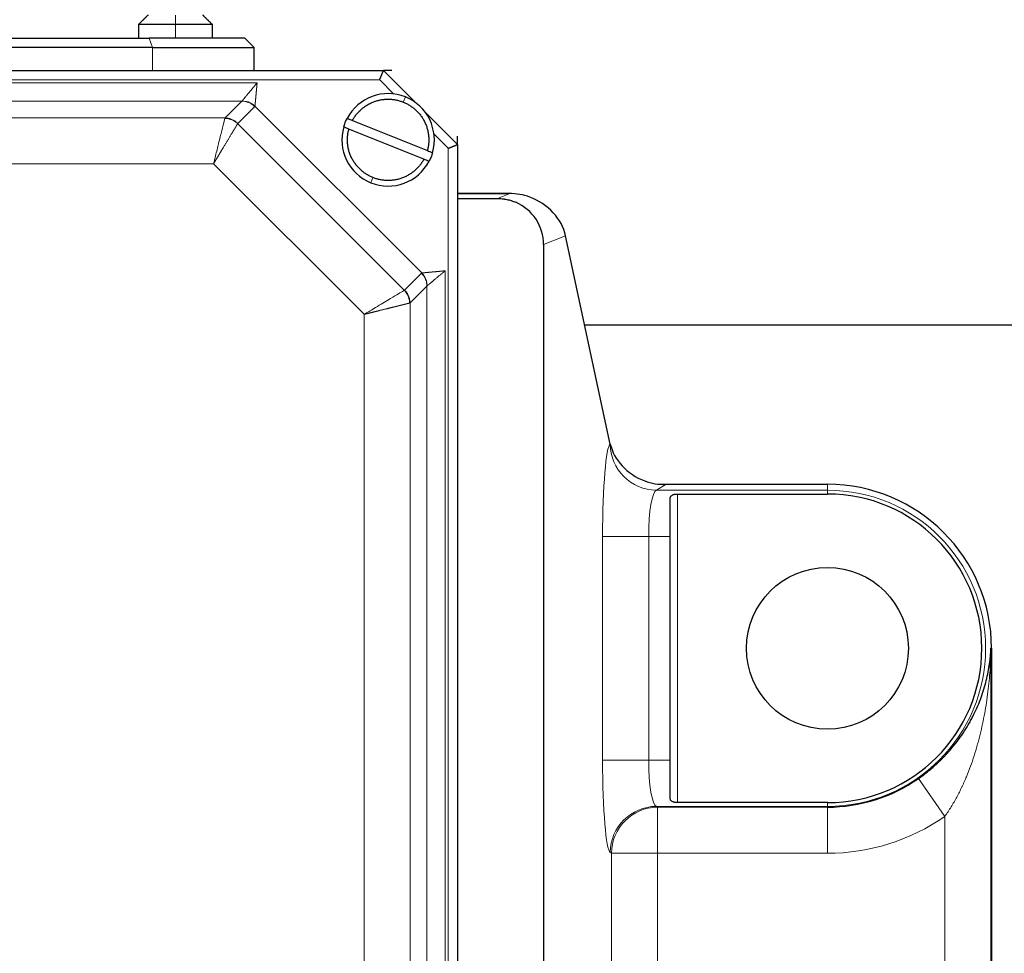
# Model space of a CAD drawing. Header units: inches. Extents: x 0 to 20790, y -12 to 14700.
# Tile 411 of 436: x 13990 to 14096, y 11198 to 11299. Entities that reach past the tile are written whole.
import ezdxf

# ---------------------------------------------------------------- set-up
doc = ezdxf.new("R2010")
doc.units = ezdxf.units.IN
doc.layers.add('1', color=7, linetype='Continuous', true_color=0xffffff)
doc.layers.add('254', color=7, linetype='Continuous', true_color=0xffffff)
doc.styles.add('latin_extended', font='simplex.shx')
doc.dimstyles.get("Standard").update_dxf_attribs({"dimtxt": 0.18, "dimasz": 0.18, "dimexe": 0.18, "dimexo": 0.0625, "dimgap": 0.09, "dimtad": 0, "dimtih": 1, "dimtoh": 1, "dimdec": 4, "dimzin": 0, "dimdsep": 46, "dimtxsty": 'Standard', "dimcen": 0.09, "dimadec": 0, "dimazin": 0, "dimtfac": 1, "dimtdec": 4, "dimtofl": 0, "dimtmove": 0, "dimatfit": 3, "dimfxl": 1, "dimtolj": 1, "dimtzin": 0, "dimarcsym": 0})

# ---------------------------------------------------------------- blocks, each defined once
blk = doc.blocks.new('_U7')
at = {"layer": '254', "color": 3, "linetype": 'Continuous', "lineweight": 13, "transparency": 16777216}
for p, q in [((13904.1, 12440.96), (13904.1, 12953.96)), ((14417.1, 9634.46), (14417.1, 12953.96)), ((14026.6, 12918.96), (14294.6, 12918.96))]:
    blk.add_line(p, q, dxfattribs=at)
at = {"layer": '254', "color": 3, "transparency": 16777216}
for points in [[(14026.6, 12939.38), (14026.6, 12898.55), (13904.1, 12918.96)], [(14294.6, 12898.55), (14294.6, 12939.38), (14417.1, 12918.96)]]:
    blk.add_solid(points, dxfattribs=at)
at = {"layer": 'Defpoints', "color": 0, "transparency": 16777216}
for p in [(14417.1, 12918.96), (13904.1, 12405.96), (14417.1, 9599.46)]:
    blk.add_point(p, dxfattribs=at)
at = {"layer": '254', "color": 2, "lineweight": 13, "transparency": 16777216, "insert": (13984.3, 13102.71), "char_height": 122.5, "attachment_point": 1, "style": 'latin_extended'}
blk.add_mtext('\\A1;513', dxfattribs=at)

msp = doc.modelspace()

# ---------------------------------------------------------------- linework, layer by layer
at = {"layer": '1', "color": 110, "linetype": 'Continuous', "lineweight": 13}
for p, q in [((14006.597, 11299.463), (14006.597, 11298.463)), ((14006.597, 11296.963), (14006.597, 11298.463)), ((14003.755, 11296.963), (14004.129, 11295.963)), ((14004.129, 11295.963), (14004.129, 11293.463)), ((14028.683, 11292.463), (13915.511, 11292.463)), ((14015.435, 11292.14), (13928.759, 11292.14)), ((14030.222, 11290.924), (14028.683, 11292.463)), ((14031.239, 11290.045), (14031.463, 11290.602)), ((13930.409, 11290.159), (14013.785, 11290.159)), ((14011.962, 11288.336), (14013.785, 11290.159)), ((14015.172, 11289.566), (14013.349, 11287.742)), ((14015.197, 11289.603), (14033.237, 11271.563)), ((13932.233, 11288.336), (14011.962, 11288.336)), ((14013.33, 11287.714), (14031.348, 11269.696)), ((14036.097, 11285.049), (14034.558, 11286.588)), ((14036.097, 11171.877), (14036.097, 11285.049)), ((14010.724, 11283.384), (13933.47, 11283.384)), ((14027.018, 11267.09), (14010.724, 11283.384)), ((14027.731, 11281.324), (14027.955, 11281.881)), ((14042.698, 11280.141), (14037.096, 11280.141)), ((14041.409, 11279.627), (14042.698, 11280.141)), ((14037.097, 11279.627), (14041.409, 11279.627)), ((14041.409, 11279.627), (14041.409, 11279.622)), ((14048.782, 11275.584), (14046.405, 11274.636)), ((14031.376, 11269.715), (14033.2, 11271.538)), ((14035.774, 11185.125), (14035.774, 11271.801)), ((14033.793, 11270.151), (14031.97, 11268.328)), ((14033.793, 11270.151), (14033.793, 11186.775)), ((14031.97, 11268.328), (14031.97, 11188.599)), ((14027.018, 11189.836), (14027.018, 11267.09)), ((14053.615, 11253.058), (14053.618, 11253.06)), ((14059.66, 11248.702), (14058.596, 11248.065)), ((14058.596, 11248.065), (14077.097, 11248.065)), ((14077.097, 11248.065), (14077.097, 11248.702)), ((14077.097, 11247.654), (14077.097, 11248.065)), ((14060.897, 11247.654), (14060.897, 11214.272)), ((14052.786, 11243.072), (14057.767, 11243.072)), ((14052.786, 11218.855), (14052.786, 11243.072)), ((14060.097, 11243.072), (14057.767, 11243.072)), ((14057.767, 11243.072), (14057.767, 11218.855)), ((14094.775, 11230.963), (14094.836, 11230.963)), ((14052.786, 11218.855), (14057.767, 11218.855)), ((14057.767, 11218.855), (14060.097, 11218.855)), ((14086.926, 11216.871), (14089.782, 11212.775)), ((14058.596, 11213.862), (14058.729, 11213.782)), ((14077.097, 11213.862), (14058.596, 11213.862)), ((14077.097, 11214.272), (14077.097, 11213.862)), ((14077.097, 11213.862), (14077.097, 11213.782)), ((14058.729, 11213.782), (14058.729, 11208.789)), ((14058.729, 11213.782), (14077.097, 11213.782)), ((14077.097, 11213.782), (14077.097, 11208.789)), ((14089.782, 11179.151), (14089.782, 11212.775)), ((14053.748, 11208.789), (14053.615, 11208.868)), ((14053.748, 11208.789), (14058.729, 11208.789)), ((14053.748, 11183.138), (14053.748, 11208.789)), ((14058.729, 11208.789), (14058.729, 11183.138)), ((14077.097, 11208.789), (14058.729, 11208.789))]:
    msp.add_line(p, q, dxfattribs=at)
at = {"layer": '1', "color": 2, "linetype": 'Continuous', "lineweight": 25}
for p, q in [((14002.597, 11298.471), (14002.597, 11296.963)), ((14002.629, 11298.463), (14006.597, 11298.463)), ((14006.597, 11298.463), (14010.566, 11298.463)), ((13981.097, 11296.963), (14003.755, 11296.963)), ((14014.097, 11296.963), (14003.755, 11296.963)), ((14015.097, 11295.963), (14014.097, 11296.963)), ((14004.129, 11295.963), (13980.097, 11295.963)), ((14004.129, 11295.963), (14015.097, 11295.963)), ((14015.097, 11293.463), (14015.097, 11295.963)), ((14029.097, 11293.463), (14032.597, 11289.963)), ((14029.997, 11293.463), (14029.098, 11293.463)), ((14015.197, 11289.603), (14015.172, 11289.566)), ((14033.597, 11288.963), (14037.097, 11285.463)), ((14013.349, 11287.742), (14013.33, 11287.714)), ((14025.728, 11288.059), (14033.839, 11284.796)), ((14033.466, 11283.868), (14025.355, 11287.131)), ((14037.097, 11285.462), (14037.097, 11286.363)), ((14037.097, 11285.463), (14037.097, 11171.463)), ((14042.888, 11280.144), (14037.097, 11280.144)), ((14037.097, 11279.622), (14041.409, 11279.622)), ((14053.618, 11253.06), (14048.782, 11275.584)), ((14046.405, 11274.636), (14046.405, 11181.495)), ((14033.2, 11271.538), (14033.237, 11271.563)), ((14031.348, 11269.696), (14031.376, 11269.715)), ((14050.842, 11265.963), (14098.619, 11265.963)), ((14059.089, 11248.702), (14059.66, 11248.702)), ((14059.66, 11248.702), (14077.097, 11248.702)), ((14060.097, 11243.072), (14060.097, 11247.214)), ((14060.897, 11247.654), (14077.097, 11247.654)), ((14060.097, 11218.855), (14060.097, 11243.072)), ((14094.775, 11230.963), (14094.775, 11176.403)), ((14094.836, 11230.963), (14094.836, 11176.463)), ((14060.097, 11214.712), (14060.097, 11218.855)), ((14077.097, 11214.272), (14060.897, 11214.272))]:
    msp.add_line(p, q, dxfattribs=at)
msp.add_circle((14077.097, 11230.963), 8.75, dxfattribs=at)
for centre, radius, start, end in [((14029.597, 11285.963), 5, 68.08544, 152.34627), ((14029.597, 11285.963), 5, 343.82461, 68.08544), ((14029.597, 11285.963), 5, 163.82461, 248.08544), ((14029.597, 11285.963), 5, 248.08544, 332.34627), ((14077.097, 11230.963), 17.739, 0, 90), ((14077.097, 11230.963), 16.691, 270, 90), ((14077.097, 11230.963), 17.181, 270, 304.89318)]:
    msp.add_arc(centre, radius, start, end, dxfattribs=at)
at = {"layer": '1', "color": 110, "linetype": 'Continuous', "lineweight": 13}
for radius, end in [(17.102, 90), (22.175, 304.89318)]:
    msp.add_arc((14077.097, 11230.963), radius, 270, end, dxfattribs=at)
at = {"layer": '1', "color": 2, "linetype": 'Continuous', "lineweight": 25}
for centre, major_axis, ratio, start_param, end_param in [((14042.698, 11275.144), (5.375, 1.033), 0.9102266, 0.975759, 1.3976029), ((14041.386, 11274.62), (-4.664, -1.862), 0.9955924, 2.7633409, 3.9216919), ((14043.766, 11275.57), (-4.616, 2.738), 0.8029997, 3.7808515, 4.9267622), ((14058.633, 11253.08), (-4.757, 2.335), 0.7929499, 0.5589835, 1.6859212), ((14059.66, 11253.695), (5.293, 1.464), 0.9032025, 4.0282794, 4.4675765)]:
    msp.add_ellipse(centre, major_axis=major_axis, ratio=ratio, start_param=start_param, end_param=end_param, dxfattribs=at)
at = {"layer": '1', "color": 110, "linetype": 'Continuous', "lineweight": 13}
for centre, major_axis, ratio, start_param, end_param in [((14041.403, 11274.627), (-1.854, 4.644), 0.9991263, 5.4924885, 5.9018921), ((14053.661, 11243.072), (0, 10), 0.0874887, 0.0523599, 1.5707963), ((14058.596, 11253.058), (2.569, -4.289), 0.9948398, 4.1749656, 5.7412005), ((14058.642, 11243.072), (0, 5), 0.1749773, 0.0523599, 1.5707963), ((14053.661, 11218.855), (0, 10), 0.0874887, 1.5707963, 3.0892328), ((14058.642, 11218.855), (0, 5), 0.1749773, 1.5707963, 3.0892328), ((14058.596, 11208.868), (2.569, 4.289), 0.9948398, 0.5419848, 2.1082197), ((14058.729, 11208.789), (2.569, 4.289), 0.9948398, 0.5419848, 2.1082197)]:
    msp.add_ellipse(centre, major_axis=major_axis, ratio=ratio, start_param=start_param, end_param=end_param, dxfattribs=at)
at = {"layer": '1', "color": 2, "linetype": 'Continuous', "lineweight": 25}
for points, degree in [([(14003.639, 11299.463), (14002.629, 11298.463)], 1), ([(14002.629, 11298.463), (14003.639, 11299.463)], 1), ([(14010.566, 11298.463), (14009.555, 11299.463)], 1), ([(14009.555, 11299.463), (14010.566, 11298.463)], 1), ([(14010.597, 11296.963), (14010.597, 11298.463)], 1), ([(13915.097, 11293.463), (14029.097, 11293.463)], 1), ([(14013.785, 11290.159), (14013.795, 11290.164), (14013.804, 11290.171), (14013.81, 11290.178)], 3), ([(14011.962, 11288.336), (14011.954, 11288.323), (14011.947, 11288.307), (14011.943, 11288.288)], 3), ([(14024.795, 11287.356), (14024.842, 11287.516), (14024.896, 11287.674), (14024.958, 11287.829)], 3), ([(14024.958, 11287.829), (14025.021, 11287.984), (14025.091, 11288.136), (14025.168, 11288.284)], 3), ([(14034.236, 11284.097), (14034.174, 11283.942), (14034.104, 11283.79), (14034.026, 11283.643)], 3), ([(14034.399, 11284.57), (14034.353, 11284.41), (14034.298, 11284.252), (14034.236, 11284.097)], 3), ([(14033.812, 11270.176), (14033.805, 11270.17), (14033.798, 11270.161), (14033.793, 11270.151)], 3)]:
    msp.add_open_spline(points, degree=degree, dxfattribs=at)
for points, knots in [([(14028.683, 11292.463), (14028.685, 11292.468), (14028.689, 11292.478), (14028.695, 11292.493), (14028.701, 11292.507), (14028.707, 11292.521), (14028.713, 11292.535), (14028.718, 11292.549), (14028.724, 11292.562), (14028.729, 11292.575), (14028.735, 11292.588), (14028.74, 11292.601), (14028.745, 11292.614), (14028.75, 11292.626), (14028.755, 11292.638), (14028.76, 11292.65), (14028.765, 11292.662), (14028.77, 11292.673), (14028.774, 11292.684), (14028.779, 11292.695), (14028.783, 11292.706), (14028.787, 11292.716), (14028.792, 11292.726), (14028.796, 11292.736), (14028.8, 11292.746), (14028.804, 11292.755), (14028.808, 11292.764), (14028.811, 11292.773), (14028.815, 11292.782), (14028.819, 11292.791), (14028.822, 11292.799), (14028.825, 11292.807), (14028.829, 11292.815), (14028.832, 11292.822), (14028.835, 11292.83), (14028.838, 11292.837), (14028.851, 11292.868), (14028.872, 11292.92), (14028.902, 11292.991), (14028.929, 11293.056), (14028.953, 11293.115), (14028.971, 11293.159), (14028.985, 11293.191), (14028.994, 11293.215), (14029.004, 11293.237), (14029.012, 11293.259), (14029.021, 11293.279), (14029.028, 11293.299), (14029.036, 11293.317), (14029.043, 11293.334), (14029.049, 11293.351), (14029.056, 11293.366), (14029.061, 11293.38), (14029.067, 11293.393), (14029.072, 11293.405), (14029.076, 11293.415), (14029.08, 11293.425), (14029.084, 11293.433), (14029.087, 11293.441), (14029.09, 11293.447), (14029.092, 11293.452), (14029.094, 11293.456), (14029.095, 11293.459), (14029.096, 11293.462), (14029.097, 11293.463), (14029.097, 11293.463), (14029.097, 11293.463)], [0, 0, 0, 0, 0.0098379, 0.0195356, 0.0290922, 0.0385069, 0.0477792, 0.0569083, 0.0658938, 0.0747352, 0.083432, 0.0919838, 0.1003905, 0.1086517, 0.1167672, 0.124737, 0.1325608, 0.1402387, 0.1477706, 0.1551566, 0.1623967, 0.1694911, 0.1764398, 0.1832431, 0.1899011, 0.1964141, 0.2027822, 0.2090059, 0.2150853, 0.2210208, 0.2268127, 0.2324614, 0.2379672, 0.2433304, 0.2485516, 0.253631, 0.258569, 0.3142317, 0.3674363, 0.4181306, 0.466294, 0.5119346, 0.5339942, 0.5560138, 0.5779844, 0.599892, 0.6217226, 0.6434617, 0.6650951, 0.6866083, 0.7079871, 0.7292173, 0.750285, 0.7711769, 0.7918797, 0.8123808, 0.8326682, 0.8527304, 0.8725566, 0.8921367, 0.9114614, 0.9305222, 0.9493114, 0.9678222, 0.9860485, 1, 1, 1, 1]), ([(14025.355, 11287.131), (14025.265, 11287.167), (14025.078, 11287.242), (14024.891, 11287.317), (14024.795, 11287.356)], [0, 0, 0, 0, 0.4843967, 1, 1, 1, 1]), ([(14025.168, 11288.284), (14025.265, 11288.245), (14025.451, 11288.17), (14025.638, 11288.095), (14025.728, 11288.059)], [0, 0, 0, 0, 0.5156033, 1, 1, 1, 1]), ([(14036.097, 11285.049), (14036.102, 11285.051), (14036.112, 11285.055), (14036.127, 11285.061), (14036.141, 11285.067), (14036.155, 11285.073), (14036.169, 11285.079), (14036.183, 11285.084), (14036.196, 11285.09), (14036.209, 11285.096), (14036.222, 11285.101), (14036.235, 11285.106), (14036.248, 11285.112), (14036.26, 11285.117), (14036.272, 11285.122), (14036.284, 11285.127), (14036.295, 11285.131), (14036.307, 11285.136), (14036.318, 11285.141), (14036.329, 11285.145), (14036.339, 11285.15), (14036.35, 11285.154), (14036.36, 11285.158), (14036.37, 11285.162), (14036.38, 11285.166), (14036.389, 11285.17), (14036.398, 11285.174), (14036.407, 11285.178), (14036.416, 11285.181), (14036.425, 11285.185), (14036.433, 11285.188), (14036.441, 11285.191), (14036.449, 11285.195), (14036.456, 11285.198), (14036.464, 11285.201), (14036.471, 11285.204), (14036.502, 11285.217), (14036.554, 11285.238), (14036.625, 11285.268), (14036.69, 11285.295), (14036.749, 11285.319), (14036.793, 11285.337), (14036.826, 11285.351), (14036.849, 11285.36), (14036.871, 11285.37), (14036.892, 11285.379), (14036.913, 11285.387), (14036.932, 11285.395), (14036.95, 11285.403), (14036.968, 11285.411), (14036.984, 11285.417), (14036.999, 11285.424), (14037.013, 11285.43), (14037.026, 11285.435), (14037.038, 11285.44), (14037.048, 11285.444), (14037.058, 11285.448), (14037.066, 11285.452), (14037.074, 11285.455), (14037.08, 11285.457), (14037.086, 11285.459), (14037.09, 11285.461), (14037.093, 11285.462), (14037.096, 11285.463), (14037.097, 11285.463), (14037.097, 11285.463), (14037.097, 11285.463)], [0, 0, 0, 0, 0.0098379, 0.0195356, 0.0290922, 0.0385069, 0.0477792, 0.0569083, 0.0658938, 0.0747352, 0.0834319, 0.0919838, 0.1003905, 0.1086517, 0.1167672, 0.124737, 0.1325608, 0.1402387, 0.1477706, 0.1551566, 0.1623967, 0.1694911, 0.1764398, 0.1832431, 0.1899011, 0.1964141, 0.2027822, 0.2090059, 0.2150853, 0.2210208, 0.2268127, 0.2324614, 0.2379672, 0.2433304, 0.2485516, 0.253631, 0.258569, 0.3142317, 0.3674363, 0.4181306, 0.466294, 0.5119346, 0.5339942, 0.5560138, 0.5779844, 0.599892, 0.6217226, 0.6434617, 0.6650951, 0.6866083, 0.7079871, 0.7292173, 0.750285, 0.7711769, 0.7918797, 0.8123808, 0.8326682, 0.8527304, 0.8725566, 0.8921367, 0.9114614, 0.9305222, 0.9493114, 0.9678222, 0.9860485, 1, 1, 1, 1]), ([(14033.839, 11284.796), (14033.93, 11284.759), (14034.117, 11284.684), (14034.303, 11284.609), (14034.399, 11284.57)], [0, 0, 0, 0, 0.4843967, 1, 1, 1, 1]), ([(14034.026, 11283.643), (14033.93, 11283.681), (14033.743, 11283.756), (14033.557, 11283.831), (14033.466, 11283.868)], [0, 0, 0, 0, 0.5156033, 1, 1, 1, 1]), ([(14041.409, 11279.622), (14041.581, 11279.622), (14041.751, 11279.613), (14042.088, 11279.579), (14042.256, 11279.553), (14042.588, 11279.484), (14042.753, 11279.441), (14043.08, 11279.338), (14043.24, 11279.278), (14043.397, 11279.21)], [0, 0, 0, 0, 0.25, 0.25, 0.5, 0.5, 0.75, 0.75, 1, 1, 1, 1]), ([(14060.097, 11247.214), (14060.097, 11247.246), (14060.101, 11247.276), (14060.118, 11247.335), (14060.131, 11247.363), (14060.152, 11247.397), (14060.157, 11247.404), (14060.167, 11247.417), (14060.172, 11247.423), (14060.189, 11247.443), (14060.201, 11247.455), (14060.241, 11247.49), (14060.272, 11247.512), (14060.316, 11247.537), (14060.326, 11247.542), (14060.345, 11247.551), (14060.374, 11247.565), (14060.426, 11247.585), (14060.472, 11247.599), (14060.507, 11247.609), (14060.52, 11247.612), (14060.544, 11247.618), (14060.557, 11247.62), (14060.621, 11247.633), (14060.674, 11247.641), (14060.756, 11247.649), (14060.784, 11247.651), (14060.84, 11247.654), (14060.869, 11247.654), (14060.897, 11247.654)], [0, 0, 0, 0, 0.125, 0.125, 0.25, 0.25, 0.28125, 0.28125, 0.3125, 0.3125, 0.375, 0.375, 0.5, 0.5, 0.53125, 0.53125, 0.5625, 0.625, 0.6875, 0.6875, 0.71875, 0.71875, 0.75, 0.75, 0.875, 0.875, 0.9375, 0.9375, 1, 1, 1, 1]), ([(14086.926, 11216.871), (14087.096, 11216.989), (14087.263, 11217.11), (14087.59, 11217.354), (14087.751, 11217.478), (14088.224, 11217.856), (14088.528, 11218.115), (14088.969, 11218.515), (14089.113, 11218.651), (14089.325, 11218.856), (14089.395, 11218.925), (14089.534, 11219.064), (14089.603, 11219.134), (14089.739, 11219.274), (14089.806, 11219.345), (14089.939, 11219.486), (14090.004, 11219.557), (14090.198, 11219.77), (14090.323, 11219.912), (14090.69, 11220.341), (14090.921, 11220.629), (14091.359, 11221.209), (14091.566, 11221.502), (14091.959, 11222.091), (14092.145, 11222.388), (14092.408, 11222.837), (14092.494, 11222.988), (14092.618, 11223.214), (14092.659, 11223.29), (14092.739, 11223.441), (14092.779, 11223.517), (14092.973, 11223.897), (14093.118, 11224.2), (14093.387, 11224.807), (14093.512, 11225.111), (14093.743, 11225.719), (14093.849, 11226.024), (14094.044, 11226.634), (14094.132, 11226.94), (14094.293, 11227.553), (14094.364, 11227.86), (14094.491, 11228.476), (14094.546, 11228.785), (14094.605, 11229.173), (14094.616, 11229.251), (14094.637, 11229.406), (14094.648, 11229.484), (14094.677, 11229.717), (14094.711, 11230.029), (14094.744, 11230.418), (14094.761, 11230.691), (14094.769, 11230.827), (14094.772, 11230.895), (14094.774, 11230.924), (14094.774, 11230.944), (14094.775, 11230.953), (14094.775, 11230.963)], [0, 0, 0, 0, 0.03125, 0.03125, 0.0625, 0.0625, 0.125, 0.125, 0.15625, 0.15625, 0.171875, 0.171875, 0.1875, 0.1875, 0.203125, 0.203125, 0.21875, 0.21875, 0.25, 0.25, 0.3125, 0.3125, 0.375, 0.375, 0.4375, 0.4375, 0.46875, 0.46875, 0.484375, 0.484375, 0.5, 0.5, 0.5625, 0.5625, 0.625, 0.625, 0.6875, 0.6875, 0.75, 0.75, 0.8125, 0.8125, 0.875, 0.875, 0.890625, 0.890625, 0.90625, 0.90625, 0.9375, 0.96875, 0.984375, 0.9921875, 0.9960937, 0.9980469, 0.9980469, 1, 1, 1, 1]), ([(14060.897, 11214.272), (14060.84, 11214.272), (14060.785, 11214.275), (14060.702, 11214.283), (14060.675, 11214.286), (14060.622, 11214.294), (14060.57, 11214.303), (14060.521, 11214.314), (14060.474, 11214.327), (14060.45, 11214.334), (14060.384, 11214.357), (14060.344, 11214.374), (14060.291, 11214.404), (14060.274, 11214.414), (14060.242, 11214.436), (14060.228, 11214.447), (14060.188, 11214.483), (14060.166, 11214.508), (14060.144, 11214.542), (14060.14, 11214.549), (14060.132, 11214.563), (14060.122, 11214.584), (14060.114, 11214.606), (14060.101, 11214.65), (14060.097, 11214.68), (14060.097, 11214.712)], [0, 0, 0, 0, 0.125, 0.125, 0.1875, 0.1875, 0.25, 0.3125, 0.3125, 0.375, 0.375, 0.5, 0.5, 0.5625, 0.5625, 0.625, 0.625, 0.75, 0.75, 0.78125, 0.78125, 0.8125, 0.875, 0.875, 1, 1, 1, 1])]:
    msp.add_open_spline(points, degree=3, knots=knots, dxfattribs=at)
at = {"layer": '1', "color": 110, "linetype": 'Continuous', "lineweight": 13}
for points, knots in [([(14013.81, 11290.178), (14013.811, 11290.179), (14013.813, 11290.182), (14013.816, 11290.186), (14013.82, 11290.19), (14013.824, 11290.195), (14013.827, 11290.199), (14013.831, 11290.204), (14013.836, 11290.209), (14013.84, 11290.214), (14013.844, 11290.22), (14013.849, 11290.225), (14013.854, 11290.231), (14013.859, 11290.237), (14013.864, 11290.243), (14013.869, 11290.25), (14013.875, 11290.256), (14013.88, 11290.263), (14013.886, 11290.27), (14013.892, 11290.277), (14013.898, 11290.285), (14013.904, 11290.292), (14013.911, 11290.3), (14013.917, 11290.308), (14013.924, 11290.316), (14013.931, 11290.325), (14013.938, 11290.333), (14013.945, 11290.342), (14013.952, 11290.351), (14013.96, 11290.36), (14013.968, 11290.369), (14013.975, 11290.378), (14013.995, 11290.402), (14014.027, 11290.441), (14014.076, 11290.499), (14014.13, 11290.565), (14014.179, 11290.623), (14014.219, 11290.672), (14014.248, 11290.707), (14014.277, 11290.742), (14014.306, 11290.777), (14014.334, 11290.811), (14014.362, 11290.844), (14014.389, 11290.877), (14014.416, 11290.909), (14014.467, 11290.971), (14014.548, 11291.068), (14014.663, 11291.207), (14014.789, 11291.359), (14014.884, 11291.475), (14014.944, 11291.547), (14014.965, 11291.572), (14014.987, 11291.599), (14015.01, 11291.626), (14015.034, 11291.655), (14015.059, 11291.685), (14015.085, 11291.716), (14015.112, 11291.749), (14015.14, 11291.783), (14015.169, 11291.817), (14015.199, 11291.854), (14015.229, 11291.891), (14015.261, 11291.929), (14015.294, 11291.969), (14015.328, 11292.01), (14015.363, 11292.052), (14015.398, 11292.096), (14015.423, 11292.125), (14015.435, 11292.14)], [0, 0, 0, 0, 0.0060783, 0.0121777, 0.0182981, 0.0244396, 0.0306023, 0.0367862, 0.0429912, 0.0492175, 0.055465, 0.0617337, 0.0680237, 0.0743349, 0.0806673, 0.0870209, 0.0933957, 0.0997918, 0.1062089, 0.1126472, 0.1191066, 0.1255871, 0.1320886, 0.1386112, 0.1451546, 0.1517191, 0.1583044, 0.1649105, 0.1715374, 0.1781851, 0.1848535, 0.1915425, 0.1982522, 0.2329474, 0.2692787, 0.3071904, 0.3466185, 0.3656454, 0.3840458, 0.4018307, 0.4190118, 0.4356009, 0.4516364, 0.4672735, 0.4825267, 0.4973856, 0.5540501, 0.6149629, 0.6801485, 0.7495931, 0.7595843, 0.7700317, 0.7809366, 0.7923003, 0.8041241, 0.8164091, 0.8291563, 0.8423666, 0.8560407, 0.8701792, 0.8847825, 0.8998506, 0.9153836, 0.9313811, 0.9478426, 0.9647671, 0.9821534, 1, 1, 1, 1]), ([(14015.435, 11292.14), (14015.434, 11292.13), (14015.432, 11292.111), (14015.429, 11292.082), (14015.427, 11292.053), (14015.424, 11292.025), (14015.421, 11291.998), (14015.419, 11291.97), (14015.416, 11291.943), (14015.414, 11291.917), (14015.411, 11291.891), (14015.409, 11291.865), (14015.406, 11291.84), (14015.404, 11291.815), (14015.402, 11291.79), (14015.399, 11291.766), (14015.397, 11291.742), (14015.395, 11291.719), (14015.393, 11291.696), (14015.391, 11291.673), (14015.389, 11291.651), (14015.387, 11291.629), (14015.385, 11291.607), (14015.383, 11291.586), (14015.381, 11291.565), (14015.379, 11291.545), (14015.377, 11291.525), (14015.375, 11291.506), (14015.373, 11291.486), (14015.372, 11291.468), (14015.37, 11291.449), (14015.368, 11291.431), (14015.367, 11291.413), (14015.365, 11291.396), (14015.363, 11291.379), (14015.362, 11291.363), (14015.357, 11291.315), (14015.35, 11291.237), (14015.34, 11291.132), (14015.331, 11291.031), (14015.322, 11290.935), (14015.313, 11290.843), (14015.305, 11290.756), (14015.298, 11290.674), (14015.291, 11290.605), (14015.286, 11290.549), (14015.282, 11290.504), (14015.279, 11290.46), (14015.275, 11290.416), (14015.271, 11290.374), (14015.267, 11290.333), (14015.264, 11290.293), (14015.26, 11290.254), (14015.256, 11290.216), (14015.252, 11290.178), (14015.249, 11290.142), (14015.245, 11290.107), (14015.242, 11290.073), (14015.239, 11290.04), (14015.235, 11290.008), (14015.232, 11289.978), (14015.229, 11289.948), (14015.226, 11289.919), (14015.223, 11289.892), (14015.221, 11289.866), (14015.218, 11289.84), (14015.216, 11289.816), (14015.214, 11289.793), (14015.212, 11289.771), (14015.21, 11289.751), (14015.208, 11289.731), (14015.206, 11289.712), (14015.205, 11289.695), (14015.203, 11289.679), (14015.202, 11289.663), (14015.201, 11289.649), (14015.2, 11289.636), (14015.199, 11289.624), (14015.198, 11289.613), (14015.197, 11289.607), (14015.197, 11289.603)], [0, 0, 0, 0, 0.0090604, 0.018007, 0.0268395, 0.0355577, 0.0441615, 0.0526507, 0.0610252, 0.069285, 0.0774299, 0.0854599, 0.0933749, 0.1011749, 0.1088599, 0.1164298, 0.1238848, 0.1312249, 0.13845, 0.1455603, 0.1525557, 0.1594365, 0.1662027, 0.1728544, 0.1793917, 0.1858147, 0.1921236, 0.1983185, 0.2043996, 0.210367, 0.2162209, 0.2219614, 0.2275887, 0.233103, 0.2385046, 0.2437935, 0.24897, 0.284392, 0.3186901, 0.3518605, 0.3839021, 0.4148162, 0.4446071, 0.4732809, 0.5008466, 0.5175969, 0.5340315, 0.5502308, 0.5663189, 0.5822953, 0.598158, 0.6139052, 0.6295347, 0.6450445, 0.6604324, 0.6756964, 0.6908342, 0.7058438, 0.7207231, 0.7354699, 0.7500821, 0.7645578, 0.778895, 0.7930918, 0.8071463, 0.8210567, 0.8348216, 0.8484392, 0.8619083, 0.8752275, 0.8883956, 0.9014116, 0.9142747, 0.9269842, 0.9395396, 0.9519405, 0.9641869, 0.9762787, 0.9882162, 1, 1, 1, 1]), ([(14013.785, 11290.159), (14013.899, 11290.157), (14014.183, 11290.127), (14014.567, 11290), (14014.915, 11289.796), (14015.091, 11289.647), (14015.172, 11289.566)], [0, 0, 0, 0, 0.2222222, 0.5555556, 0.7777778, 1, 1, 1, 1]), ([(14013.81, 11290.178), (14014.102, 11290.173), (14014.54, 11290.072), (14014.979, 11289.798), (14015.144, 11289.654), (14015.197, 11289.603)], [0, 0, 0, 0, 0.5714286, 0.8571429, 1, 1, 1, 1]), ([(14013.349, 11287.742), (14013.267, 11287.823), (14013.091, 11287.972), (14012.843, 11288.118), (14012.579, 11288.231), (14012.303, 11288.309), (14012.075, 11288.333), (14011.962, 11288.336)], [0, 0, 0, 0, 0.2222222, 0.4444444, 0.5555556, 0.7777778, 1, 1, 1, 1]), ([(14011.943, 11288.288), (14011.927, 11288.224), (14011.856, 11287.938), (14011.639, 11287.065), (14011.295, 11285.681), (14010.98, 11284.415), (14010.795, 11283.671), (14010.724, 11283.384)], [0, 0, 0, 0, 0.1449133, 0.4252746, 0.675, 0.875, 1, 1, 1, 1]), ([(14013.33, 11287.714), (14013.329, 11287.712), (14013.327, 11287.708), (14013.323, 11287.702), (14013.319, 11287.696), (14013.315, 11287.689), (14013.311, 11287.683), (14013.307, 11287.676), (14013.303, 11287.669), (14013.298, 11287.661), (14013.294, 11287.654), (14013.289, 11287.646), (14013.285, 11287.638), (14013.28, 11287.629), (14013.275, 11287.621), (14013.269, 11287.612), (14013.264, 11287.603), (14013.258, 11287.594), (14013.253, 11287.585), (14013.247, 11287.575), (14013.241, 11287.565), (14013.235, 11287.555), (14013.229, 11287.545), (14013.223, 11287.534), (14013.216, 11287.523), (14013.21, 11287.512), (14013.203, 11287.501), (14013.196, 11287.489), (14013.189, 11287.477), (14013.182, 11287.465), (14013.174, 11287.453), (14013.167, 11287.441), (14013.159, 11287.428), (14013.151, 11287.415), (14013.143, 11287.402), (14013.135, 11287.388), (14013.127, 11287.374), (14013.118, 11287.36), (14013.11, 11287.346), (14013.101, 11287.332), (14013.092, 11287.317), (14013.083, 11287.302), (14013.074, 11287.287), (14013.065, 11287.271), (14013.055, 11287.256), (14013.046, 11287.24), (14013.036, 11287.224), (14013.026, 11287.207), (14013.016, 11287.19), (14013.006, 11287.174), (14012.995, 11287.156), (14012.985, 11287.139), (14012.974, 11287.121), (14012.963, 11287.104), (14012.952, 11287.086), (14012.941, 11287.067), (14012.93, 11287.049), (14012.919, 11287.03), (14012.907, 11287.011), (14012.896, 11286.992), (14012.884, 11286.972), (14012.872, 11286.952), (14012.86, 11286.932), (14012.848, 11286.912), (14012.835, 11286.892), (14012.823, 11286.871), (14012.81, 11286.85), (14012.797, 11286.829), (14012.784, 11286.808), (14012.771, 11286.786), (14012.758, 11286.764), (14012.745, 11286.742), (14012.732, 11286.72), (14012.718, 11286.698), (14012.704, 11286.675), (14012.691, 11286.652), (14012.657, 11286.596), (14012.602, 11286.505), (14012.526, 11286.378), (14012.449, 11286.25), (14012.373, 11286.121), (14012.295, 11285.991), (14012.215, 11285.858), (14012.133, 11285.723), (14012.051, 11285.586), (14011.967, 11285.448), (14011.883, 11285.309), (14011.82, 11285.205), (14011.779, 11285.137), (14011.761, 11285.106), (14011.742, 11285.075), (14011.722, 11285.042), (14011.702, 11285.009), (14011.682, 11284.976), (14011.661, 11284.941), (14011.64, 11284.906), (14011.619, 11284.87), (14011.597, 11284.833), (14011.574, 11284.796), (14011.551, 11284.758), (14011.528, 11284.719), (14011.504, 11284.679), (14011.48, 11284.639), (14011.455, 11284.598), (14011.43, 11284.556), (14011.405, 11284.513), (14011.378, 11284.47), (14011.352, 11284.425), (14011.325, 11284.381), (14011.297, 11284.335), (14011.269, 11284.288), (14011.241, 11284.241), (14011.212, 11284.193), (14011.183, 11284.144), (14011.153, 11284.095), (14011.122, 11284.045), (14011.092, 11283.994), (14011.06, 11283.942), (14011.029, 11283.889), (14010.997, 11283.836), (14010.964, 11283.782), (14010.931, 11283.727), (14010.897, 11283.672), (14010.864, 11283.616), (14010.829, 11283.559), (14010.795, 11283.501), (14010.759, 11283.443), (14010.736, 11283.404), (14010.724, 11283.384)], [0, 0, 0, 0, 0.0047577, 0.0095329, 0.0143254, 0.0191352, 0.0239621, 0.028806, 0.0336667, 0.0385443, 0.0434384, 0.0483491, 0.0532762, 0.0582195, 0.0631789, 0.0681543, 0.0731456, 0.0781525, 0.083175, 0.0882129, 0.0932661, 0.0983343, 0.1034176, 0.1085156, 0.1136283, 0.1187555, 0.1238969, 0.1290526, 0.1342222, 0.1394057, 0.1446028, 0.1498134, 0.1550374, 0.1602744, 0.1655244, 0.1707872, 0.1760626, 0.1813504, 0.1866504, 0.1919625, 0.1972864, 0.2026219, 0.207969, 0.2133273, 0.2186966, 0.2240769, 0.2294678, 0.2348692, 0.2402809, 0.2457026, 0.2511342, 0.2565755, 0.2620262, 0.2674862, 0.2729552, 0.278433, 0.2839194, 0.2894143, 0.2949173, 0.3004282, 0.305947, 0.3114732, 0.3170068, 0.3225475, 0.328095, 0.3336492, 0.3392099, 0.3447767, 0.3503496, 0.3559282, 0.3615123, 0.3671018, 0.3726964, 0.3782959, 0.3839, 0.3895086, 0.3951214, 0.4250177, 0.4539757, 0.4820072, 0.5092256, 0.5362263, 0.5630798, 0.5897544, 0.6162194, 0.6424446, 0.6684009, 0.69406, 0.6995408, 0.7051291, 0.7108253, 0.7166298, 0.722543, 0.7285653, 0.734697, 0.7409386, 0.7472904, 0.7537528, 0.7603261, 0.7670106, 0.7738067, 0.7807146, 0.7877346, 0.794867, 0.802112, 0.8094699, 0.8169408, 0.824525, 0.8322225, 0.8400335, 0.8479582, 0.8559965, 0.8641485, 0.8724143, 0.8807938, 0.889287, 0.8978937, 0.9066139, 0.9154474, 0.924394, 0.9334535, 0.9426255, 0.9519098, 0.9613059, 0.9708135, 0.980432, 0.9901611, 1, 1, 1, 1]), ([(14033.2, 11271.538), (14033.362, 11271.376), (14033.598, 11271.043), (14033.761, 11270.549), (14033.791, 11270.265), (14033.793, 11270.151)], [0, 0, 0, 0, 0.4444444, 0.7777778, 1, 1, 1, 1]), ([(14033.237, 11271.563), (14033.239, 11271.563), (14033.242, 11271.563), (14033.248, 11271.564), (14033.253, 11271.564), (14033.259, 11271.565), (14033.266, 11271.565), (14033.272, 11271.566), (14033.279, 11271.567), (14033.286, 11271.567), (14033.294, 11271.568), (14033.301, 11271.568), (14033.309, 11271.569), (14033.318, 11271.57), (14033.326, 11271.57), (14033.335, 11271.571), (14033.345, 11271.572), (14033.354, 11271.573), (14033.364, 11271.574), (14033.374, 11271.575), (14033.385, 11271.576), (14033.395, 11271.577), (14033.407, 11271.578), (14033.418, 11271.579), (14033.43, 11271.58), (14033.442, 11271.581), (14033.454, 11271.582), (14033.467, 11271.583), (14033.48, 11271.584), (14033.493, 11271.586), (14033.507, 11271.587), (14033.521, 11271.588), (14033.535, 11271.59), (14033.55, 11271.591), (14033.565, 11271.593), (14033.58, 11271.594), (14033.595, 11271.596), (14033.611, 11271.597), (14033.627, 11271.599), (14033.644, 11271.601), (14033.661, 11271.602), (14033.678, 11271.604), (14033.695, 11271.606), (14033.713, 11271.608), (14033.731, 11271.609), (14033.749, 11271.611), (14033.768, 11271.613), (14033.786, 11271.615), (14033.806, 11271.617), (14033.825, 11271.619), (14033.845, 11271.621), (14033.865, 11271.623), (14033.885, 11271.625), (14033.906, 11271.627), (14033.927, 11271.629), (14033.948, 11271.631), (14033.97, 11271.633), (14033.991, 11271.635), (14034.013, 11271.637), (14034.036, 11271.639), (14034.058, 11271.641), (14034.081, 11271.643), (14034.104, 11271.645), (14034.128, 11271.647), (14034.151, 11271.649), (14034.175, 11271.651), (14034.2, 11271.653), (14034.232, 11271.656), (14034.272, 11271.66), (14034.322, 11271.664), (14034.373, 11271.669), (14034.426, 11271.674), (14034.48, 11271.679), (14034.536, 11271.684), (14034.594, 11271.69), (14034.654, 11271.695), (14034.715, 11271.701), (14034.778, 11271.707), (14034.842, 11271.713), (14034.908, 11271.72), (14034.964, 11271.725), (14035.01, 11271.729), (14035.045, 11271.732), (14035.082, 11271.736), (14035.121, 11271.739), (14035.161, 11271.743), (14035.203, 11271.747), (14035.247, 11271.751), (14035.292, 11271.755), (14035.339, 11271.76), (14035.387, 11271.764), (14035.438, 11271.769), (14035.49, 11271.774), (14035.543, 11271.779), (14035.599, 11271.784), (14035.655, 11271.79), (14035.714, 11271.795), (14035.754, 11271.799), (14035.774, 11271.801)], [0, 0, 0, 0, 0.0061541, 0.0123529, 0.0185964, 0.0248848, 0.0312182, 0.0375966, 0.04402, 0.0504884, 0.0570019, 0.0635604, 0.070164, 0.0768124, 0.0835058, 0.090244, 0.0970269, 0.1038543, 0.1107263, 0.1176427, 0.1246032, 0.1316078, 0.1386563, 0.1457484, 0.1528841, 0.160063, 0.1672851, 0.1745499, 0.1818574, 0.1892072, 0.1965992, 0.204033, 0.2115083, 0.219025, 0.2265827, 0.234181, 0.2418198, 0.2494987, 0.2572174, 0.2649756, 0.2727729, 0.2806091, 0.2884838, 0.2963967, 0.3043474, 0.3123357, 0.3203611, 0.3284233, 0.3365221, 0.344657, 0.3528277, 0.361034, 0.3692753, 0.3775515, 0.3858621, 0.3942069, 0.4025855, 0.4109976, 0.4194428, 0.4279209, 0.4364316, 0.4449744, 0.4535492, 0.4621556, 0.4708106, 0.4795538, 0.4883869, 0.4973102, 0.514327, 0.5317385, 0.5495466, 0.5677527, 0.5863581, 0.6053637, 0.6247702, 0.6445777, 0.6647862, 0.6853952, 0.706404, 0.7278114, 0.7496158, 0.7603954, 0.7716626, 0.783419, 0.7956664, 0.8084062, 0.8216397, 0.8353683, 0.8495929, 0.8643144, 0.8795335, 0.8952507, 0.911466, 0.9281794, 0.9453904, 0.9630983, 0.981302, 1, 1, 1, 1]), ([(14033.237, 11271.563), (14033.441, 11271.353), (14033.679, 11270.971), (14033.796, 11270.468), (14033.811, 11270.249), (14033.812, 11270.176)], [0, 0, 0, 0, 0.5714286, 0.8571429, 1, 1, 1, 1]), ([(14035.774, 11271.801), (14035.766, 11271.795), (14035.751, 11271.782), (14035.728, 11271.764), (14035.706, 11271.745), (14035.684, 11271.727), (14035.663, 11271.709), (14035.641, 11271.692), (14035.621, 11271.674), (14035.6, 11271.657), (14035.579, 11271.64), (14035.559, 11271.624), (14035.54, 11271.608), (14035.52, 11271.592), (14035.501, 11271.576), (14035.482, 11271.56), (14035.464, 11271.545), (14035.446, 11271.53), (14035.428, 11271.515), (14035.41, 11271.501), (14035.393, 11271.486), (14035.376, 11271.472), (14035.36, 11271.459), (14035.343, 11271.445), (14035.327, 11271.432), (14035.312, 11271.419), (14035.296, 11271.406), (14035.281, 11271.394), (14035.267, 11271.381), (14035.252, 11271.369), (14035.238, 11271.358), (14035.224, 11271.346), (14035.211, 11271.335), (14035.198, 11271.324), (14035.185, 11271.313), (14035.172, 11271.303), (14035.119, 11271.259), (14035.027, 11271.183), (14034.902, 11271.079), (14034.785, 11270.982), (14034.679, 11270.894), (14034.595, 11270.824), (14034.531, 11270.771), (14034.482, 11270.731), (14034.431, 11270.688), (14034.377, 11270.644), (14034.32, 11270.596), (14034.261, 11270.547), (14034.203, 11270.5), (14034.15, 11270.456), (14034.109, 11270.422), (14034.078, 11270.396), (14034.056, 11270.378), (14034.035, 11270.361), (14034.015, 11270.344), (14033.996, 11270.328), (14033.977, 11270.313), (14033.959, 11270.298), (14033.943, 11270.284), (14033.927, 11270.271), (14033.911, 11270.259), (14033.897, 11270.247), (14033.884, 11270.236), (14033.871, 11270.225), (14033.859, 11270.215), (14033.848, 11270.206), (14033.838, 11270.197), (14033.828, 11270.189), (14033.82, 11270.182), (14033.815, 11270.178), (14033.812, 11270.176)], [0, 0, 0, 0, 0.0091499, 0.018181, 0.0270929, 0.0358854, 0.0445583, 0.0531116, 0.0615449, 0.0698583, 0.0780515, 0.0861246, 0.0940774, 0.1019099, 0.1096221, 0.117214, 0.1246855, 0.1320366, 0.1392675, 0.1463782, 0.1533686, 0.1602389, 0.1669892, 0.1736196, 0.1801301, 0.1865209, 0.1927921, 0.1989438, 0.2049762, 0.2108895, 0.2166837, 0.2223591, 0.2279158, 0.233354, 0.2386738, 0.2438756, 0.2489593, 0.3051512, 0.3584363, 0.4088067, 0.4562718, 0.5008575, 0.5227777, 0.5460925, 0.5708336, 0.5973725, 0.625811, 0.6585626, 0.690311, 0.7210172, 0.750645, 0.7648266, 0.7788963, 0.7928529, 0.8066952, 0.820422, 0.8340322, 0.8475247, 0.8608987, 0.8741531, 0.8872872, 0.9003003, 0.9131917, 0.925961, 0.9386078, 0.9511318, 0.9635329, 0.9758111, 0.9879667, 1, 1, 1, 1]), ([(14031.348, 11269.696), (14031.299, 11269.666), (14031.115, 11269.556), (14030.569, 11269.227), (14029.535, 11268.605), (14028.268, 11267.842), (14027.363, 11267.297), (14027.018, 11267.09)], [0, 0, 0, 0, 0.125, 0.325, 0.5520989, 0.8298354, 1, 1, 1, 1]), ([(14031.97, 11268.328), (14031.967, 11268.456), (14031.945, 11268.648), (14031.878, 11268.897), (14031.811, 11269.078), (14031.726, 11269.252), (14031.592, 11269.473), (14031.468, 11269.623), (14031.376, 11269.715)], [0, 0, 0, 0, 0.25, 0.375, 0.5, 0.625, 0.75, 1, 1, 1, 1]), ([(14031.922, 11268.309), (14031.92, 11268.308), (14031.915, 11268.307), (14031.908, 11268.305), (14031.9, 11268.303), (14031.892, 11268.301), (14031.884, 11268.299), (14031.876, 11268.297), (14031.867, 11268.295), (14031.858, 11268.293), (14031.849, 11268.29), (14031.839, 11268.288), (14031.829, 11268.285), (14031.819, 11268.283), (14031.808, 11268.28), (14031.797, 11268.277), (14031.786, 11268.274), (14031.774, 11268.271), (14031.762, 11268.268), (14031.75, 11268.265), (14031.738, 11268.262), (14031.725, 11268.259), (14031.712, 11268.256), (14031.698, 11268.252), (14031.685, 11268.249), (14031.671, 11268.245), (14031.656, 11268.242), (14031.641, 11268.238), (14031.626, 11268.234), (14031.611, 11268.23), (14031.595, 11268.226), (14031.579, 11268.222), (14031.563, 11268.218), (14031.546, 11268.214), (14031.529, 11268.21), (14031.512, 11268.205), (14031.494, 11268.201), (14031.476, 11268.196), (14031.457, 11268.192), (14031.439, 11268.187), (14031.419, 11268.183), (14031.4, 11268.178), (14031.38, 11268.173), (14031.36, 11268.168), (14031.34, 11268.163), (14031.319, 11268.158), (14031.298, 11268.153), (14031.277, 11268.147), (14031.255, 11268.142), (14031.233, 11268.137), (14031.21, 11268.131), (14031.188, 11268.125), (14031.165, 11268.12), (14031.141, 11268.114), (14031.118, 11268.108), (14031.094, 11268.102), (14031.069, 11268.096), (14031.045, 11268.09), (14031.02, 11268.084), (14030.994, 11268.078), (14030.969, 11268.072), (14030.943, 11268.065), (14030.917, 11268.059), (14030.89, 11268.053), (14030.863, 11268.046), (14030.836, 11268.039), (14030.809, 11268.033), (14030.781, 11268.026), (14030.753, 11268.019), (14030.725, 11268.012), (14030.696, 11268.005), (14030.667, 11267.998), (14030.638, 11267.99), (14030.609, 11267.983), (14030.579, 11267.976), (14030.549, 11267.968), (14030.519, 11267.961), (14030.488, 11267.953), (14030.457, 11267.946), (14030.426, 11267.938), (14030.395, 11267.93), (14030.364, 11267.922), (14030.332, 11267.914), (14030.3, 11267.906), (14030.267, 11267.898), (14030.235, 11267.89), (14030.184, 11267.877), (14030.115, 11267.86), (14030.026, 11267.838), (14029.934, 11267.815), (14029.839, 11267.791), (14029.741, 11267.767), (14029.64, 11267.741), (14029.535, 11267.715), (14029.427, 11267.689), (14029.316, 11267.661), (14029.202, 11267.633), (14029.085, 11267.604), (14028.965, 11267.574), (14028.841, 11267.543), (14028.746, 11267.519), (14028.679, 11267.503), (14028.643, 11267.494), (14028.606, 11267.485), (14028.568, 11267.475), (14028.528, 11267.465), (14028.488, 11267.455), (14028.447, 11267.445), (14028.405, 11267.434), (14028.362, 11267.424), (14028.317, 11267.412), (14028.272, 11267.401), (14028.226, 11267.39), (14028.179, 11267.378), (14028.13, 11267.366), (14028.081, 11267.354), (14028.031, 11267.341), (14027.979, 11267.328), (14027.927, 11267.315), (14027.873, 11267.302), (14027.819, 11267.288), (14027.763, 11267.275), (14027.707, 11267.261), (14027.649, 11267.246), (14027.59, 11267.232), (14027.531, 11267.217), (14027.47, 11267.202), (14027.409, 11267.187), (14027.346, 11267.171), (14027.282, 11267.156), (14027.218, 11267.14), (14027.152, 11267.123), (14027.085, 11267.107), (14027.041, 11267.096), (14027.018, 11267.09)], [0, 0, 0, 0, 0.0050987, 0.0102202, 0.0153643, 0.0205308, 0.0257196, 0.0309307, 0.0361637, 0.0414185, 0.046695, 0.0519929, 0.0573122, 0.0626527, 0.068014, 0.0733962, 0.0787989, 0.084222, 0.0896653, 0.0951286, 0.1006117, 0.1061143, 0.1116363, 0.1171774, 0.1227375, 0.1283163, 0.1339135, 0.1395291, 0.1451626, 0.1508139, 0.1564828, 0.162169, 0.1678723, 0.1735924, 0.1793291, 0.185082, 0.1908511, 0.1966359, 0.2024363, 0.208252, 0.2140826, 0.2199281, 0.2257879, 0.231662, 0.23755, 0.2434516, 0.2493666, 0.2552947, 0.2612355, 0.2671889, 0.2731544, 0.2791319, 0.285121, 0.2911214, 0.2971329, 0.3031551, 0.3091877, 0.3152304, 0.321283, 0.327345, 0.3334163, 0.3394966, 0.3455854, 0.3516825, 0.3577876, 0.3639003, 0.3700204, 0.3761476, 0.3822815, 0.3884218, 0.3945683, 0.4007205, 0.4068783, 0.4130412, 0.419209, 0.4253813, 0.4315579, 0.4377384, 0.4439225, 0.4501099, 0.4563003, 0.4624934, 0.4686889, 0.4748865, 0.4811054, 0.4873684, 0.4936755, 0.5097484, 0.5261105, 0.5427632, 0.5597075, 0.5769442, 0.5944739, 0.6122966, 0.6304121, 0.6488199, 0.6675189, 0.6865078, 0.7057847, 0.7253474, 0.7451932, 0.7507076, 0.7563569, 0.7621415, 0.7680619, 0.7741184, 0.7803114, 0.7866414, 0.7931086, 0.7997136, 0.8064565, 0.8133377, 0.8203575, 0.8275162, 0.834814, 0.8422512, 0.8498279, 0.8575443, 0.8654006, 0.8733969, 0.8815332, 0.8898095, 0.8982259, 0.9067823, 0.9154786, 0.9243147, 0.9332903, 0.9424052, 0.9516591, 0.9610518, 0.9705827, 0.9802514, 0.9900573, 1, 1, 1, 1]), ([(14031.97, 11268.328), (14031.968, 11268.327), (14031.965, 11268.325), (14031.961, 11268.323), (14031.956, 11268.32), (14031.951, 11268.318), (14031.945, 11268.316), (14031.94, 11268.314), (14031.934, 11268.312), (14031.928, 11268.31), (14031.924, 11268.309), (14031.922, 11268.309)], [0, 0, 0, 0, 0.111307, 0.2225662, 0.3337771, 0.4449392, 0.556052, 0.667115, 0.7781277, 0.8890895, 1, 1, 1, 1]), ([(14094.775, 11230.963), (14094.774, 11230.914), (14094.774, 11230.865), (14094.772, 11230.767), (14094.768, 11230.621), (14094.759, 11230.278), (14094.741, 11229.789), (14094.721, 11229.397), (14094.699, 11229.006), (14094.687, 11228.81), (14094.619, 11227.833), (14094.544, 11227.054), (14094.352, 11225.499), (14094.235, 11224.723), (14094.024, 11223.563), (14093.948, 11223.176), (14093.783, 11222.404), (14093.673, 11221.922), (14093.552, 11221.44), (14093.503, 11221.247), (14093.478, 11221.151), (14093.402, 11220.862), (14093.349, 11220.67), (14093.187, 11220.096), (14093.072, 11219.714), (14092.827, 11218.954), (14092.698, 11218.576), (14092.422, 11217.823), (14092.277, 11217.448), (14092.045, 11216.889), (14091.925, 11216.61), (14091.801, 11216.332), (14091.716, 11216.146), (14091.673, 11216.054), (14091.456, 11215.593), (14091.273, 11215.228), (14090.887, 11214.509), (14090.683, 11214.155), (14090.359, 11213.631), (14090.249, 11213.458), (14090.02, 11213.114), (14089.903, 11212.944), (14089.782, 11212.775)], [0, 0, 0, 0, 0.0078125, 0.0078125, 0.015625, 0.03125, 0.0625, 0.09375, 0.09375, 0.125, 0.125, 0.25, 0.25, 0.375, 0.375, 0.4375, 0.4375, 0.5, 0.515625, 0.515625, 0.53125, 0.53125, 0.5625, 0.5625, 0.625, 0.625, 0.6875, 0.6875, 0.75, 0.75, 0.78125, 0.796875, 0.796875, 0.8125, 0.8125, 0.875, 0.875, 0.9375, 0.9375, 0.96875, 0.96875, 1, 1, 1, 1])]:
    msp.add_open_spline(points, degree=3, knots=knots, dxfattribs=at)
at = {"layer": '1', "color": 2, "linetype": 'Continuous', "lineweight": 25}
for points, weights in [([(14025.728, 11288.059), (14027.598, 11291.51), (14031.239, 11290.045)], [0.957499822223, 0.730173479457, 1]), ([(14031.239, 11290.045), (14034.881, 11288.58), (14033.839, 11284.796)], [1, 0.730173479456, 0.957499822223]), ([(14027.955, 11281.881), (14024.313, 11283.346), (14025.355, 11287.131)], [1, 0.730173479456, 0.957499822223]), ([(14033.466, 11283.868), (14031.597, 11280.416), (14027.955, 11281.881)], [0.957499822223, 0.730173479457, 1])]:
    msp.add_rational_spline(points, weights, degree=2, dxfattribs=at)
at = {"layer": '1', "color": 110, "linetype": 'Continuous', "lineweight": 13}
for points in [[(14013.33, 11287.714), (14013.208, 11287.832), (14012.932, 11288.039), (14012.454, 11288.237), (14012.113, 11288.286), (14011.943, 11288.288)], [(14031.922, 11268.309), (14031.92, 11268.479), (14031.871, 11268.82), (14031.673, 11269.298), (14031.466, 11269.574), (14031.348, 11269.696)]]:
    msp.add_open_spline(points, degree=3, dxfattribs=at)

# ---------------------------------------------------------------- dimensions: what is measured, and where the dimension line sits
at = {"layer": '254', "color": 2, "linetype": 'Continuous', "lineweight": 13}
dim = msp.add_linear_dim(base=(14417.097, 12918.963), p1=(13904.097, 12405.963), p2=(14417.097, 9599.463), dimstyle='Standard', override={"dimscale": 35, "dimtxt": 3.5, "dimasz": 3.5, "dimexe": 1, "dimexo": 1, "dimgap": 1.75, "dimtad": 1, "dimtih": 1, "dimtoh": 0, "dimdec": 2, "dimlfac": 1, "dimzin": 8, "dimdsep": 46, "dimlunit": 2, "dimtxsty": 'latin_extended', "dimsah": 1, "dimse1": 0, "dimse2": 0, "dimsd1": 0, "dimsd2": 0, "dimclrd": 3, "dimclre": 3, "dimclrt": 2, "dimtol": 0, "dimtm": -0.1, "dimtfac": 0.714286, "dimtdec": 3, "dimtofl": 1, "dimtmove": 0, "dimtzin": 8, "dimlwd": 13, "dimlwe": 13}, dxfattribs=at)
dim.commit()
dim.dimension.update_dxf_attribs({"geometry": '_U7', "text_midpoint": (14130.138, 12918.963), "dimtype": 160})

doc.saveas('drawing.dxf')
